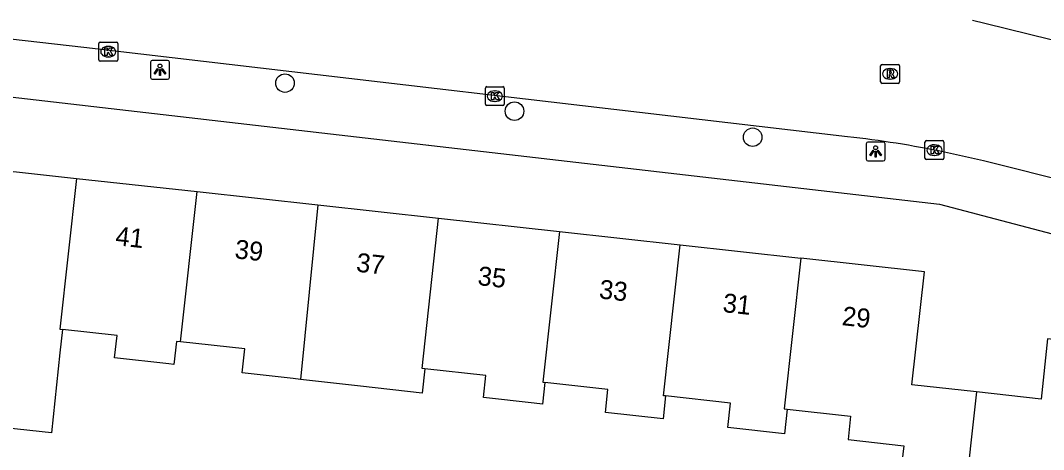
# Model space of a CAD drawing. Extents: x 162026 to 163499, y 387297 to 388169.
# Drawn here: x 162312.4 to 162366.4, y 387793.2 to 387815.9 of the extents above; entities that cross this region are included whole.
import ezdxf

# ---------------------------------------------------------------- set-up
doc = ezdxf.new("R2010")
doc.units = 0
for name, color, linetype in [('IMGEO_Boom', 7, 'Continuous'), ('IMGEO_Kolk', 7, 'Continuous'), ('IMGEO_Lichtpunt', 7, 'Continuous'), ('IMGEO_Pand', 7, 'Continuous'), ('IMGEO_Pand_nummerreeks', 7, 'Continuous'), ('IMGEO_Rijbaan_lokaal_open', 7, 'Continuous'), ('IMGEO_Rioolput', 7, 'Continuous'), ('IMGEO_Voetpad_open', 7, 'Continuous')]:
    doc.layers.add(name, color=color, linetype=linetype)

msp = doc.modelspace()

# ---------------------------------------------------------------- linework, layer by layer
at = {"layer": 'IMGEO_Boom'}
for centre in [(162326.368, 387812.543), (162338.487, 387811.061), (162351.065, 387809.687)]:
    msp.add_circle(centre, 0.489, dxfattribs=at)
at = {"layer": 'IMGEO_Kolk'}
for p, q in [((162316.536, 387813.777), (162316.536, 387814.629)), ((162316.611, 387814.703), (162317.463, 387814.703)), ((162317.024, 387814.483), (162317.049, 387814.483)), ((162317.537, 387814.629), (162317.537, 387813.777)), ((162317.047, 387813.923), (162317.022, 387813.923)), ((162317.463, 387813.703), (162316.611, 387813.703)), ((162336.948, 387811.43), (162336.948, 387812.282)), ((162337.023, 387812.356), (162337.875, 387812.356)), ((162337.436, 387812.136), (162337.461, 387812.136)), ((162337.949, 387812.282), (162337.949, 387811.43)), ((162337.459, 387811.576), (162337.434, 387811.576)), ((162337.875, 387811.356), (162337.023, 387811.356)), ((162360.164, 387808.581), (162360.164, 387809.433)), ((162360.239, 387809.507), (162361.091, 387809.507)), ((162361.165, 387809.433), (162361.165, 387808.581)), ((162360.652, 387809.287), (162360.677, 387809.287)), ((162361.091, 387808.507), (162360.239, 387808.507)), ((162360.675, 387808.727), (162360.65, 387808.727))]:
    msp.add_line(p, q, dxfattribs=at)
for points in [[(162316.536, 387813.777), (162316.536, 387814.629)], [(162316.611, 387814.703), (162317.463, 387814.703)], [(162316.857, 387814.403), (162316.98, 387814.403), (162316.98, 387814.252), (162317.11, 387814.403), (162317.274, 387814.403), (162317.128, 387814.252), (162317.281, 387814.003), (162317.129, 387814.003), (162317.044, 387814.167), (162316.98, 387814.1), (162316.98, 387814.003), (162316.857, 387814.003), (162316.857, 387814.403)], [(162317.537, 387814.629), (162317.537, 387813.777)], [(162317.463, 387813.703), (162316.611, 387813.703)], [(162336.948, 387811.43), (162336.948, 387812.282)], [(162337.023, 387812.356), (162337.875, 387812.356)], [(162337.949, 387812.282), (162337.949, 387811.43)], [(162337.269, 387812.056), (162337.392, 387812.056), (162337.392, 387811.905), (162337.522, 387812.056), (162337.686, 387812.056), (162337.54, 387811.905), (162337.693, 387811.656), (162337.541, 387811.656), (162337.456, 387811.82), (162337.392, 387811.753), (162337.392, 387811.656), (162337.269, 387811.656), (162337.269, 387812.056)], [(162337.875, 387811.356), (162337.023, 387811.356)], [(162360.164, 387808.581), (162360.164, 387809.433)], [(162360.239, 387809.507), (162361.091, 387809.507)], [(162361.165, 387809.433), (162361.165, 387808.581)], [(162360.485, 387809.207), (162360.608, 387809.207), (162360.608, 387809.056), (162360.738, 387809.207), (162360.902, 387809.207), (162360.756, 387809.056), (162360.909, 387808.807), (162360.757, 387808.807), (162360.672, 387808.971), (162360.608, 387808.904), (162360.608, 387808.807), (162360.485, 387808.807), (162360.485, 387809.207)], [(162361.091, 387808.507), (162360.239, 387808.507)]]:
    msp.add_lwpolyline(points, dxfattribs=at)
for centre, start, end in [((162316.613, 387814.627), 91.552, 178.448), ((162316.613, 387814.627), 91.552, 178.448), ((162317.461, 387814.627), 1.552, 88.448), ((162317.461, 387814.627), 1.552, 88.448), ((162316.613, 387813.779), 181.552, 268.448), ((162316.613, 387813.779), 181.552, 268.448), ((162317.461, 387813.779), 271.552, 358.448), ((162317.461, 387813.779), 271.552, 358.448), ((162337.025, 387812.28), 91.552, 178.448), ((162337.025, 387812.28), 91.552, 178.448), ((162337.873, 387812.28), 1.552, 88.448), ((162337.873, 387812.28), 1.552, 88.448), ((162337.025, 387811.432), 181.552, 268.448), ((162337.025, 387811.432), 181.552, 268.448), ((162337.873, 387811.432), 271.552, 358.448), ((162337.873, 387811.432), 271.552, 358.448), ((162360.241, 387809.431), 91.552, 178.448), ((162360.241, 387809.431), 91.552, 178.448), ((162361.089, 387809.431), 1.552, 88.448), ((162361.089, 387809.431), 1.552, 88.448), ((162360.241, 387808.583), 181.552, 268.448), ((162360.241, 387808.583), 181.552, 268.448), ((162361.089, 387808.583), 271.552, 358.448), ((162361.089, 387808.583), 271.552, 358.448)]:
    msp.add_arc(centre, 0.0765, start, end, dxfattribs=at)
for centre, major_axis, ratio, start_param, end_param in [((162317.023, 387814.203), (-0.387, 0.002), 0.722429, 4.712389, 7.853982), ((162317.048, 387814.203), (-0.39, 0.002), 0.717154, 1.570796, 4.712389), ((162337.435, 387811.856), (-0.387, 0.002), 0.722429, 4.712389, 7.853982), ((162337.46, 387811.856), (-0.39, 0.002), 0.717154, 1.570796, 4.712389), ((162360.651, 387809.007), (-0.387, 0.002), 0.722429, 4.712389, 7.853982), ((162360.676, 387809.007), (-0.39, 0.002), 0.717154, 1.570796, 4.712389)]:
    msp.add_ellipse(centre, major_axis=major_axis, ratio=ratio, start_param=start_param, end_param=end_param, dxfattribs=at)
at = {"layer": 'IMGEO_Lichtpunt'}
for p, q in [((162320.167, 387813.745), (162319.359, 387813.745)), ((162320.167, 387813.745), (162319.359, 387813.745)), ((162319.265, 387813.65), (162319.265, 387812.843)), ((162319.265, 387813.65), (162319.265, 387812.843)), ((162320.261, 387812.843), (162320.261, 387813.65)), ((162320.261, 387812.843), (162320.261, 387813.65)), ((162319.359, 387812.749), (162320.167, 387812.749)), ((162319.359, 387812.749), (162320.167, 387812.749)), ((162357.961, 387809.432), (162357.153, 387809.432)), ((162357.961, 387809.432), (162357.153, 387809.432)), ((162357.059, 387809.337), (162357.059, 387808.53)), ((162357.059, 387809.337), (162357.059, 387808.53)), ((162358.055, 387808.53), (162358.055, 387809.337)), ((162358.055, 387808.53), (162358.055, 387809.337)), ((162357.153, 387808.436), (162357.961, 387808.436)), ((162357.153, 387808.436), (162357.961, 387808.436))]:
    msp.add_line(p, q, dxfattribs=at)
for points in [[(162319.639, 387813.314), (162319.678, 387813.286), (162319.49, 387813.024), (162319.452, 387813.051), (162319.639, 387813.314)], [(162319.741, 387813.266), (162319.788, 387813.266), (162319.788, 387812.944), (162319.741, 387812.944), (162319.741, 387813.266)], [(162319.851, 387813.286), (162319.889, 387813.313), (162320.076, 387813.051), (162320.037, 387813.023), (162319.851, 387813.286)], [(162357.433, 387809.001), (162357.472, 387808.973), (162357.284, 387808.711), (162357.246, 387808.738), (162357.433, 387809.001)], [(162357.535, 387808.953), (162357.582, 387808.953), (162357.582, 387808.631), (162357.535, 387808.631), (162357.535, 387808.953)], [(162357.645, 387808.973), (162357.683, 387809), (162357.87, 387808.738), (162357.831, 387808.71), (162357.645, 387808.973)]]:
    msp.add_lwpolyline(points, dxfattribs=at)
for centre in [(162319.764, 387813.448), (162357.558, 387809.135)]:
    msp.add_circle(centre, 0.0994, dxfattribs=at)
for centre, start, end in [((162319.359, 387813.65), 90, 180), ((162319.359, 387813.65), 90, 180), ((162320.167, 387813.65), 0, 90), ((162320.167, 387813.65), 0, 90), ((162319.359, 387812.843), 180, 270), ((162319.359, 387812.843), 180, 270), ((162320.167, 387812.843), 270, 0), ((162320.167, 387812.843), 270, 360), ((162357.153, 387809.337), 90, 180), ((162357.153, 387809.337), 90, 180), ((162357.961, 387809.337), 0, 90), ((162357.961, 387809.337), 0, 90), ((162357.153, 387808.53), 180, 270), ((162357.153, 387808.53), 180, 270), ((162357.961, 387808.53), 270, 0), ((162357.961, 387808.53), 270, 360)]:
    msp.add_arc(centre, 0.0946, start, end, dxfattribs=at)
at = {"layer": 'IMGEO_Pand'}
for points in [[(162314.61, 387799.534), (162314.475, 387798.313), (162314.036, 387794.079), (162305.036, 387795.05), (162306.214, 387805.585), (162308.506, 387805.337), (162308.825, 387808.234), (162315.35, 387807.516)], [(162315.35, 387807.516), (162314.473, 387799.549), (162314.61, 387799.534)], [(162315.35, 387807.516), (162321.727, 387806.815)], [(162320.854, 387798.885), (162321.727, 387806.815)], [(162321.727, 387806.815), (162328.103, 387806.113)], [(162328.103, 387806.113), (162327.185, 387796.904)], [(162328.103, 387806.113), (162334.48, 387805.412)], [(162333.754, 387797.464), (162333.607, 387797.48), (162334.48, 387805.412)], [(162334.48, 387805.412), (162340.856, 387804.71)], [(162340.856, 387804.71), (162339.98, 387796.748), (162340.09, 387796.736)], [(162340.856, 387804.71), (162347.233, 387804.009)], [(162346.47, 387796.027), (162346.356, 387796.04), (162347.233, 387804.009)], [(162347.233, 387804.009), (162353.609, 387803.307)], [(162353.609, 387803.307), (162352.732, 387795.343), (162352.892, 387795.325)], [(162362.888, 387796.24), (162359.479, 387796.615), (162360.137, 387802.589), (162353.609, 387803.307)], [(162320.854, 387798.885), (162320.64, 387798.909), (162320.506, 387797.688), (162320.233, 387797.718), (162317.367, 387798.034), (162317.497, 387799.217), (162314.61, 387799.534)], [(162327.185, 387796.904), (162326.798, 387796.947), (162324.111, 387797.242), (162324.251, 387798.512), (162320.854, 387798.885)], [(162373.032, 387798.344), (162366.643, 387799.047), (162366.293, 387795.865), (162362.888, 387796.24)], [(162333.754, 387797.464), (162333.612, 387796.177), (162330.351, 387796.536), (162327.185, 387796.904)], [(162340.09, 387796.736), (162339.965, 387795.597), (162339.52, 387795.646), (162336.843, 387795.941), (162336.971, 387797.11), (162333.754, 387797.464)], [(162346.47, 387796.027), (162346.337, 387794.819), (162343.288, 387795.154), (162343.421, 387796.37), (162340.09, 387796.736)], [(162352.892, 387795.325), (162352.75, 387794.029), (162349.756, 387794.358), (162349.898, 387795.649), (162346.47, 387796.027)], [(162362.888, 387796.24), (162362.223, 387790.211), (162361.885, 387787.139)], [(162352.892, 387795.325), (162356.236, 387794.957), (162356.101, 387793.727), (162359.048, 387793.403), (162358.721, 387790.596), (162358.189, 387785.758), (162361.691, 387785.373), (162361.885, 387787.139)]]:
    msp.add_lwpolyline(points, dxfattribs=at)
at = {"layer": 'IMGEO_Rijbaan_lokaal_open'}
for points in [[(162356.078, 387809.716), (162315.741, 387814.416), (162303.178, 387815.842)], [(162362.667, 387815.86), (162363.334, 387815.705), (162367.97, 387814.57), (162373.697, 387813.078), (162377.782, 387812.01), (162381.46, 387811.044), (162387.179, 387809.517), (162392.118, 387808.232), (162395.53, 387807.317), (162419.595, 387800.972), (162435.475, 387796.8)], [(162434.534, 387789.716), (162425.554, 387792.156), (162419.266, 387793.821), (162406.505, 387797.167), (162399.824, 387798.914), (162387.371, 387802.176), (162380.427, 387804), (162368.103, 387807.231), (162363.251, 387808.448), (162361.204, 387808.902)]]:
    msp.add_lwpolyline(points, dxfattribs=at)
msp.add_arc((162349.334, 387750.703), 59.397, 78.47277, 83.48097, dxfattribs=at)
at = {"layer": 'IMGEO_Rioolput'}
for p, q in [((162357.823, 387812.606), (162357.823, 387813.458)), ((162357.898, 387813.532), (162358.75, 387813.532)), ((162358.311, 387813.312), (162358.336, 387813.312)), ((162358.824, 387813.458), (162358.824, 387812.606)), ((162358.334, 387812.752), (162358.309, 387812.752)), ((162358.75, 387812.532), (162357.898, 387812.532))]:
    msp.add_line(p, q, dxfattribs=at)
for points in [[(162357.823, 387812.606), (162357.823, 387813.458)], [(162357.898, 387813.532), (162358.75, 387813.532)], [(162358.412, 387813.23), (162358.16, 387813.232), (162358.16, 387812.832)], [(162358.824, 387813.458), (162358.824, 387812.606)], [(162358.16, 387812.832), (162358.284, 387812.832), (162358.284, 387812.994), (162358.295, 387812.994)], [(162358.338, 387813.151), (162358.284, 387813.151), (162358.284, 387813.07)], [(162358.284, 387813.07), (162358.336, 387813.07)], [(162358.342, 387812.965), (162358.413, 387812.832), (162358.553, 387812.832), (162358.488, 387812.958)], [(162358.75, 387812.532), (162357.898, 387812.532)]]:
    msp.add_lwpolyline(points, dxfattribs=at)
for centre, radius, start, end in [((162357.9, 387813.456), 0.0765, 91.552, 178.448), ((162357.9, 387813.456), 0.0765, 91.552, 178.448), ((162358.411, 387813.12), 0.109, 350.3612, 89.416), ((162358.748, 387813.456), 0.0765, 1.552, 88.448), ((162358.748, 387813.456), 0.0765, 1.552, 88.448), ((162358.294, 387812.941), 0.0533, 26.0293, 88.6989), ((162358.32, 387813.259), 0.19, 274.7715, 282.9687), ((162358.344, 387813.055), 0.0964, 77.0061, 93.1865), ((162358.358, 387813.112), 0.0378, 276.6634, 79.6772), ((162358.409, 387813.12), 0.112, 277.5842, 350.9817), ((162358.393, 387812.905), 0.108, 29.5134, 73.7905), ((162357.9, 387812.608), 0.0765, 181.552, 268.448), ((162357.9, 387812.608), 0.0765, 181.552, 268.448), ((162358.748, 387812.608), 0.0765, 271.552, 358.448), ((162358.748, 387812.608), 0.0765, 271.552, 358.448)]:
    msp.add_arc(centre, radius, start, end, dxfattribs=at)
for centre, major_axis, ratio, start_param, end_param in [((162358.31, 387813.032), (-0.387, 0.002), 0.722429, 4.712389, 7.853982), ((162358.335, 387813.032), (-0.39, 0.002), 0.717154, 1.570796, 4.712389)]:
    msp.add_ellipse(centre, major_axis=major_axis, ratio=ratio, start_param=start_param, end_param=end_param, dxfattribs=at)
at = {"layer": 'IMGEO_Voetpad_open'}
msp.add_lwpolyline([(162302.745, 387811.357), (162304.731, 387812.656), (162306.963, 387812.388), (162360.929, 387806.153), (162438.185, 387785.808), (162484.708, 387780.319)], dxfattribs=at)

# ---------------------------------------------------------------- texts
at = {"layer": 'IMGEO_Pand_nummerreeks'}
for s, rotation, p in [('41', 353.7219, (162317.379, 387803.993)), ('39', 353.7219, (162323.68, 387803.299)), ('37', 353.7219, (162330.094, 387802.594)), ('35', 353.7219, (162336.508, 387801.888)), ('33', 353.7219, (162342.922, 387801.182)), ('31', 353.7219, (162349.449, 387800.465)), ('29', 353.7204, (162355.75, 387799.771))]:
    msp.add_text(s, height=1, rotation=rotation, dxfattribs=at).set_placement(p)

doc.saveas('drawing.dxf')
